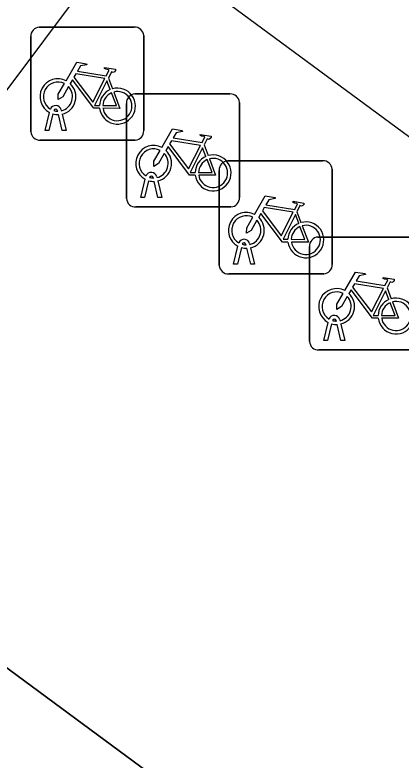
# Model space of a CAD drawing. Extents: x 161087 to 161922, y 382574 to 383873.
# Drawn here: x 161438.03 to 161441.45, y 383480.77 to 383487.36 of the extents above; entities that cross this region are included whole.
import ezdxf

# ---------------------------------------------------------------- set-up
doc = ezdxf.new("R2010")
doc.units = 0
for name, color, linetype in [('IMGEO_Fietsenrek', 7, 'Continuous'), ('IMGEO_Fietspad_gesloten', 7, 'Continuous'), ('IMGEO_OVBaan_gesloten', 7, 'Continuous'), ('IMGEO_Pand_overbouw', 7, 'Continuous'), ('IMGEO_Voetpad_open', 7, 'Continuous')]:
    doc.layers.add(name, color=color, linetype=linetype)

msp = doc.modelspace()

# ---------------------------------------------------------------- linework, layer by layer
at = {"layer": 'IMGEO_Fietsenrek'}
for p, q in [((161438.2439, 383487.2515), (161439.0848, 383487.2515)), ((161439.0848, 383487.2515), (161438.2439, 383487.2515)), ((161438.1695, 383486.3269), (161438.1695, 383487.1678)), ((161438.1695, 383487.1678), (161438.1695, 383486.3269)), ((161439.1685, 383487.1771), (161439.1685, 383486.3362)), ((161439.1685, 383486.3362), (161439.1685, 383487.1771)), ((161438.8562, 383486.8012), (161438.8925, 383486.706)), ((161439.0909, 383486.6605), (161439.9318, 383486.6605)), ((161439.9318, 383486.6605), (161439.0909, 383486.6605)), ((161439.0165, 383485.7359), (161439.0165, 383486.5768)), ((161439.0165, 383486.5768), (161439.0165, 383485.7359)), ((161440.0155, 383486.5861), (161440.0155, 383485.7452)), ((161440.0155, 383485.7452), (161440.0155, 383486.5861)), ((161438.2965, 383486.3363), (161438.3348, 383486.4963)), ((161438.3652, 383486.4841), (161438.3299, 383486.3363)), ((161438.4069, 383486.5079), (161438.4059, 383486.5122)), ((161438.448, 383486.3363), (161438.4141, 383486.478)), ((161438.4376, 383486.5194), (161438.4394, 383486.5115)), ((161438.4464, 383486.4823), (161438.4814, 383486.3363)), ((161438.3299, 383486.3363), (161438.2965, 383486.3363)), ((161438.4814, 383486.3363), (161438.448, 383486.3363)), ((161439.0941, 383486.2525), (161438.2532, 383486.2525)), ((161438.2532, 383486.2525), (161439.0941, 383486.2525)), ((161439.7032, 383486.2102), (161439.7395, 383486.115)), ((161439.9119, 383486.0685), (161440.7528, 383486.0685)), ((161440.7528, 383486.0685), (161439.9119, 383486.0685)), ((161439.8375, 383485.1439), (161439.8375, 383485.9848)), ((161439.8375, 383485.9848), (161439.8375, 383485.1439)), ((161440.8365, 383485.9941), (161440.8365, 383485.1532)), ((161440.8365, 383485.1532), (161440.8365, 383485.9941)), ((161439.1435, 383485.7453), (161439.1818, 383485.9053)), ((161439.2122, 383485.8931), (161439.1769, 383485.7453)), ((161439.2539, 383485.9169), (161439.2529, 383485.9212)), ((161439.295, 383485.7453), (161439.2611, 383485.887)), ((161439.2846, 383485.9284), (161439.2864, 383485.9205)), ((161439.2934, 383485.8913), (161439.3284, 383485.7453)), ((161439.1769, 383485.7453), (161439.1435, 383485.7453)), ((161439.3284, 383485.7453), (161439.295, 383485.7453)), ((161439.9411, 383485.6615), (161439.1002, 383485.6615)), ((161439.1002, 383485.6615), (161439.9411, 383485.6615)), ((161440.5242, 383485.6182), (161440.5605, 383485.523)), ((161440.7109, 383485.3945), (161441.5518, 383485.3945)), ((161441.5518, 383485.3945), (161440.7109, 383485.3945)), ((161439.9645, 383485.1533), (161440.0028, 383485.3133)), ((161440.0332, 383485.3011), (161439.9979, 383485.1533)), ((161440.0749, 383485.3249), (161440.0739, 383485.3292)), ((161440.116, 383485.1533), (161440.0821, 383485.295)), ((161440.1056, 383485.3364), (161440.1074, 383485.3285)), ((161440.1144, 383485.2993), (161440.1494, 383485.1533)), ((161440.6365, 383484.4699), (161440.6365, 383485.3108)), ((161440.6365, 383485.3108), (161440.6365, 383484.4699)), ((161439.9979, 383485.1533), (161439.9645, 383485.1533)), ((161440.1494, 383485.1533), (161440.116, 383485.1533)), ((161440.7621, 383485.0695), (161439.9212, 383485.0695)), ((161439.9212, 383485.0695), (161440.7621, 383485.0695)), ((161441.3232, 383484.9442), (161441.3595, 383484.849)), ((161440.7635, 383484.4793), (161440.8018, 383484.6393)), ((161440.8322, 383484.6271), (161440.7969, 383484.4793)), ((161440.8739, 383484.6509), (161440.8729, 383484.6552)), ((161440.9046, 383484.6624), (161440.9064, 383484.6545)), ((161440.9134, 383484.6253), (161440.9484, 383484.4793)), ((161440.915, 383484.4793), (161440.8811, 383484.621)), ((161440.7969, 383484.4793), (161440.7635, 383484.4793)), ((161440.9484, 383484.4793), (161440.915, 383484.4793)), ((161441.5611, 383484.3955), (161440.7202, 383484.3955)), ((161440.7202, 383484.3955), (161441.5611, 383484.3955))]:
    msp.add_line(p, q, dxfattribs=at)
for points in [[(161438.4821, 383486.7782), (161438.5768, 383486.9417), (161438.663, 383486.9279), (161438.6647, 383486.9192), (161438.6086, 383486.9083), (161438.5824, 383486.863), (161438.8376, 383486.8222)], [(161438.8376, 383486.8222), (161438.8626, 383486.871), (161438.8575, 383486.875), (161438.8343, 383486.8787), (161438.8216, 383486.8862), (161438.8206, 383486.8893), (161438.8228, 383486.8939), (161438.9176, 383486.8788), (161438.9199, 383486.8685), (161438.9105, 383486.8561), (161438.8981, 383486.8497), (161438.8836, 383486.8559), (161438.8562, 383486.8012)], [(161438.8247, 383486.797), (161438.5679, 383486.838), (161438.5512, 383486.8092), (161438.7182, 383486.5889), (161438.8247, 383486.797)], [(161438.5028, 383486.7257), (161438.4512, 383486.6365), (161438.4113, 383486.6105), (161438.4125, 383486.658), (161438.467, 383486.7522)], [(161438.7778, 383486.5335), (161438.7281, 383486.5336), (161438.5374, 383486.7853), (161438.5184, 383486.7525)], [(161438.8727, 383486.699), (161438.8434, 383486.7758), (161438.734, 383486.5577), (161438.7767, 383486.5576)], [(161438.8067, 383486.5575), (161438.9266, 383486.5573), (161438.8834, 383486.6709)], [(161438.9032, 383486.6778), (161438.9582, 383486.5332), (161438.8081, 383486.5335)], [(161439.3291, 383486.1872), (161439.4238, 383486.3507), (161439.51, 383486.3369), (161439.5117, 383486.3282), (161439.4556, 383486.3173), (161439.4294, 383486.272), (161439.6846, 383486.2312)], [(161439.6846, 383486.2312), (161439.7096, 383486.28), (161439.7045, 383486.284), (161439.6813, 383486.2877), (161439.6686, 383486.2952), (161439.6676, 383486.2983), (161439.6698, 383486.3029), (161439.7646, 383486.2878), (161439.7669, 383486.2775), (161439.7575, 383486.2651), (161439.7451, 383486.2587), (161439.7306, 383486.2649), (161439.7032, 383486.2102)], [(161439.6717, 383486.206), (161439.4149, 383486.247), (161439.3982, 383486.2182), (161439.5652, 383485.9979), (161439.6717, 383486.206)], [(161439.3498, 383486.1347), (161439.2982, 383486.0455), (161439.2583, 383486.0195), (161439.2595, 383486.067), (161439.314, 383486.1612)], [(161439.6248, 383485.9425), (161439.5751, 383485.9426), (161439.3844, 383486.1943), (161439.3654, 383486.1615)], [(161439.7197, 383486.108), (161439.6904, 383486.1848), (161439.581, 383485.9667), (161439.6237, 383485.9666)], [(161439.6537, 383485.9665), (161439.7736, 383485.9663), (161439.7304, 383486.0799)], [(161439.7502, 383486.0868), (161439.8052, 383485.9422), (161439.6551, 383485.9425)], [(161440.1501, 383485.5952), (161440.2448, 383485.7587), (161440.331, 383485.7449), (161440.3327, 383485.7362), (161440.2766, 383485.7253), (161440.2504, 383485.68), (161440.5056, 383485.6392)], [(161440.5056, 383485.6392), (161440.5306, 383485.688), (161440.5255, 383485.692), (161440.5023, 383485.6957), (161440.4896, 383485.7032), (161440.4886, 383485.7063), (161440.4908, 383485.7109), (161440.5856, 383485.6958), (161440.5879, 383485.6855), (161440.5785, 383485.6731), (161440.5661, 383485.6667), (161440.5516, 383485.6729), (161440.5242, 383485.6182)], [(161440.4927, 383485.614), (161440.2359, 383485.655), (161440.2192, 383485.6262), (161440.3862, 383485.4059), (161440.4927, 383485.614)], [(161440.1708, 383485.5427), (161440.1192, 383485.4535), (161440.0793, 383485.4275), (161440.0805, 383485.475), (161440.135, 383485.5692)], [(161440.4458, 383485.3505), (161440.3961, 383485.3506), (161440.2054, 383485.6023), (161440.1864, 383485.5695)], [(161440.5407, 383485.516), (161440.5114, 383485.5928), (161440.402, 383485.3747), (161440.4447, 383485.3746)], [(161440.4747, 383485.3745), (161440.5946, 383485.3743), (161440.5514, 383485.4879)], [(161440.5712, 383485.4948), (161440.6262, 383485.3502), (161440.4761, 383485.3505)], [(161440.9491, 383484.9212), (161441.0438, 383485.0847), (161441.13, 383485.0709), (161441.1317, 383485.0622), (161441.0756, 383485.0513), (161441.0494, 383485.006), (161441.3046, 383484.9652)], [(161441.3046, 383484.9652), (161441.3296, 383485.014), (161441.3245, 383485.018), (161441.3013, 383485.0217), (161441.2886, 383485.0292), (161441.2876, 383485.0323), (161441.2898, 383485.0369), (161441.3846, 383485.0218), (161441.3869, 383485.0115), (161441.3775, 383484.9991), (161441.3651, 383484.9927), (161441.3506, 383484.9989), (161441.3232, 383484.9442)], [(161441.2917, 383484.94), (161441.0349, 383484.981), (161441.0182, 383484.9522), (161441.1852, 383484.7319), (161441.2917, 383484.94)], [(161440.9698, 383484.8687), (161440.9182, 383484.7795), (161440.8783, 383484.7535), (161440.8795, 383484.801), (161440.934, 383484.8952)], [(161441.2448, 383484.6765), (161441.1951, 383484.6766), (161441.0044, 383484.9283), (161440.9854, 383484.8955)], [(161441.3397, 383484.842), (161441.3104, 383484.9188), (161441.201, 383484.7007), (161441.2437, 383484.7006)], [(161441.2737, 383484.7005), (161441.3936, 383484.7003), (161441.3504, 383484.8139)], [(161441.3702, 383484.8208), (161441.4252, 383484.6762), (161441.2751, 383484.6765)]]:
    msp.add_lwpolyline(points, dxfattribs=at)
for centre, radius, start, end in [((161438.2472, 383487.1736), 0.0779, 92.4484, 184.28452), ((161438.2472, 383487.1736), 0.0779, 92.4484, 184.28452), ((161439.0906, 383487.1738), 0.0779, 2.4484, 94.28452), ((161439.0906, 383487.1738), 0.0779, 2.4484, 94.28452), ((161438.4091, 383486.6369), 0.159, 62.67661, 242.13685), ((161438.4091, 383486.6369), 0.129, 63.31916, 238.90302), ((161438.4091, 383486.6369), 0.159, 283.5766, 46.60424), ((161438.4091, 383486.6369), 0.129, 283.60429, 43.43025), ((161438.9357, 383486.5529), 0.159, 113.3408, 178.32165), ((161438.9357, 383486.5529), 0.159, 187.0065, 105.77075), ((161438.9357, 383486.5529), 0.129, 113.92302, 177.95563), ((161438.9357, 383486.5529), 0.129, 188.67146, 104.58832), ((161439.0942, 383486.5826), 0.0779, 92.4484, 184.28452), ((161439.0942, 383486.5826), 0.0779, 92.4484, 184.28452), ((161439.9376, 383486.5828), 0.0779, 2.4484, 94.28452), ((161439.9376, 383486.5828), 0.0779, 2.4484, 94.28452), ((161438.3889, 383486.5083), 0.0499, 12.8025, 158.69338), ((161438.4091, 383486.6369), 0.159, 253.99666, 271.78671), ((161438.3889, 383486.5083), 0.0174, 12.8025, 163.45023), ((161438.4091, 383486.6369), 0.129, 253.41502, 269.02044), ((161438.2474, 383486.3302), 0.0779, 182.4484, 274.28452), ((161438.2474, 383486.3302), 0.0779, 182.4484, 274.28452), ((161439.0908, 383486.3304), 0.0779, 272.4484, 4.28452), ((161439.0908, 383486.3304), 0.0779, 272.4484, 4.28452), ((161439.2561, 383486.0459), 0.159, 62.67661, 242.13685), ((161439.2561, 383486.0459), 0.129, 63.31916, 238.90302), ((161439.2561, 383486.0459), 0.159, 283.5766, 46.60424), ((161439.2561, 383486.0459), 0.129, 283.60429, 43.43025), ((161439.7827, 383485.9619), 0.159, 113.3408, 178.32165), ((161439.7827, 383485.9619), 0.159, 187.0065, 105.77075), ((161439.7827, 383485.9619), 0.129, 113.92302, 177.95563), ((161439.7827, 383485.9619), 0.129, 188.67146, 104.58832), ((161439.9152, 383485.9906), 0.0779, 92.4484, 184.28452), ((161439.9152, 383485.9906), 0.0779, 92.4484, 184.28452), ((161440.7586, 383485.9908), 0.0779, 2.4484, 94.28452), ((161440.7586, 383485.9908), 0.0779, 2.4484, 94.28452), ((161439.2359, 383485.9173), 0.0499, 12.8025, 158.69338), ((161439.2561, 383486.0459), 0.159, 253.99666, 271.78671), ((161439.2359, 383485.9173), 0.0174, 12.8025, 163.45023), ((161439.2561, 383486.0459), 0.129, 253.41502, 269.02044), ((161439.9378, 383485.7394), 0.0779, 272.4484, 4.28452), ((161439.9378, 383485.7394), 0.0779, 272.4484, 4.28452), ((161439.0944, 383485.7392), 0.0779, 182.4484, 274.28452), ((161439.0944, 383485.7392), 0.0779, 182.4484, 274.28452), ((161440.0771, 383485.4539), 0.159, 62.67661, 242.13685), ((161440.0771, 383485.4539), 0.129, 63.31916, 238.90302), ((161440.0771, 383485.4539), 0.159, 283.5766, 46.60424), ((161440.0771, 383485.4539), 0.129, 283.60429, 43.43025), ((161440.6037, 383485.3699), 0.159, 113.3408, 178.32165), ((161440.6037, 383485.3699), 0.159, 187.0065, 105.77075), ((161440.6037, 383485.3699), 0.129, 113.92302, 177.95563), ((161440.6037, 383485.3699), 0.129, 188.67146, 104.58832), ((161440.0569, 383485.3253), 0.0499, 12.8025, 158.69338), ((161440.7142, 383485.3166), 0.0779, 92.4484, 184.28452), ((161440.7142, 383485.3166), 0.0779, 92.4484, 184.28452), ((161440.0771, 383485.4539), 0.159, 253.99666, 271.78671), ((161440.0569, 383485.3253), 0.0174, 12.8025, 163.45023), ((161440.0771, 383485.4539), 0.129, 253.41502, 269.02044), ((161440.7588, 383485.1474), 0.0779, 272.4484, 4.28452), ((161440.7588, 383485.1474), 0.0779, 272.4484, 4.28452), ((161439.9154, 383485.1472), 0.0779, 182.4484, 274.28452), ((161439.9154, 383485.1472), 0.0779, 182.4484, 274.28452), ((161440.8761, 383484.7799), 0.159, 62.67661, 242.13685), ((161440.8761, 383484.7799), 0.129, 63.31916, 238.90302), ((161440.8761, 383484.7799), 0.159, 283.5766, 46.60424), ((161440.8761, 383484.7799), 0.129, 283.60429, 43.43025), ((161441.4027, 383484.6959), 0.159, 113.3408, 178.32165), ((161441.4027, 383484.6959), 0.159, 187.0065, 105.77075), ((161441.4027, 383484.6959), 0.129, 188.67146, 104.58832), ((161441.4027, 383484.6959), 0.129, 113.92302, 177.95563), ((161440.8559, 383484.6513), 0.0499, 12.8025, 158.69338), ((161440.8761, 383484.7799), 0.159, 253.99666, 271.78671), ((161440.8559, 383484.6513), 0.0174, 12.8025, 163.45023), ((161440.8761, 383484.7799), 0.129, 253.41502, 269.02044), ((161440.7144, 383484.4732), 0.0779, 182.4484, 274.28452), ((161440.7144, 383484.4732), 0.0779, 182.4484, 274.28452)]:
    msp.add_arc(centre, radius, start, end, dxfattribs=at)
at = {"layer": 'IMGEO_Fietspad_gesloten'}
msp.add_lwpolyline([(161447.495, 383481.879), (161439.022, 383488.123)], dxfattribs=at)
at = {"layer": 'IMGEO_OVBaan_gesloten'}
msp.add_arc((161002.6924, 382901.0975), 741.8786, 51.6522724, 53.8598013, dxfattribs=at)
at = {"layer": 'IMGEO_Pand_overbouw'}
msp.add_lwpolyline([(161455.856, 383468.373), (161428.25, 383488.747)], dxfattribs=at)
at = {"layer": 'IMGEO_Voetpad_open'}
for points in [[(161439.022, 383488.123), (161437.548, 383486.153), (161430.927, 383491.097), (161432.173, 383492.37), (161432.629, 383492.835)], [(161428.25, 383488.747), (161455.856, 383468.373)]]:
    msp.add_lwpolyline(points, dxfattribs=at)

doc.saveas('drawing.dxf')
